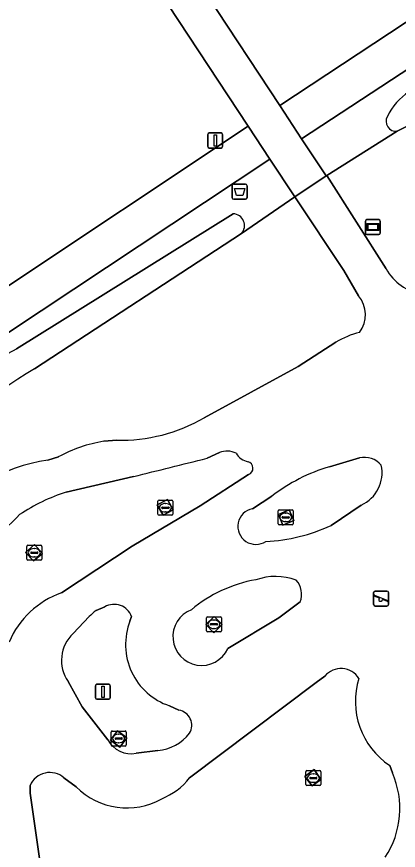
# Model space of a CAD drawing. Extents: x 158352 to 159489, y 383828 to 384603.
# Drawn here: x 158537.9 to 158563.3, y 384206.5 to 384262.1 of the extents above; entities that cross this region are included whole.
import ezdxf

# ---------------------------------------------------------------- set-up
doc = ezdxf.new("R2010")
doc.units = 0
for name, color, linetype in [('IMGEO_Afvalbak', 7, 'Continuous'), ('IMGEO_Fietspad_gesloten', 7, 'Continuous'), ('IMGEO_Groenvoorziening', 7, 'Continuous'), ('IMGEO_Informatiebord', 7, 'Continuous'), ('IMGEO_Kolk', 7, 'Continuous'), ('IMGEO_Lichtmast', 7, 'Continuous'), ('IMGEO_Speelvoorziening', 7, 'Continuous'), ('IMGEO_Voetgangersgebied_gesloten', 7, 'Continuous'), ('IMGEO_Voetgangersgebied_open', 7, 'Continuous'), ('IMGEO_Voetpad_open', 7, 'Continuous'), ('IMGEO_Waterloop', 7, 'Continuous')]:
    doc.layers.add(name, color=color, linetype=linetype)

msp = doc.modelspace()

# ---------------------------------------------------------------- linework, layer by layer
at = {"layer": 'IMGEO_Afvalbak'}
for p, q in [((158552.372, 384250.921), (158553.162, 384250.921)), ((158553.162, 384250.921), (158552.372, 384250.921)), ((158552.272, 384250.021), (158552.272, 384250.821)), ((158552.272, 384250.821), (158552.272, 384250.021)), ((158553.262, 384250.821), (158553.262, 384250.021)), ((158553.262, 384250.021), (158553.262, 384250.821)), ((158553.162, 384249.921), (158552.372, 384249.921)), ((158552.372, 384249.921), (158553.162, 384249.921))]:
    msp.add_line(p, q, dxfattribs=at)
msp.add_lwpolyline([(158552.415, 384250.635), (158553.119, 384250.635), (158552.97, 384250.165), (158552.564, 384250.165), (158552.415, 384250.635)], dxfattribs=at)
for centre, start, end in [((158552.372, 384250.821), 90, 180), ((158552.372, 384250.821), 90, 180), ((158553.162, 384250.821), 0, 90), ((158553.162, 384250.821), 360, 90), ((158552.372, 384250.021), 180, 270), ((158552.372, 384250.021), 180, 270), ((158553.162, 384250.021), 270, 0), ((158553.162, 384250.021), 270, 0)]:
    msp.add_arc(centre, 0.1, start, end, dxfattribs=at)
at = {"layer": 'IMGEO_Fietspad_gesloten'}
for points in [[(158558.58, 384251.5), (158558.536, 384251.47), (158556.449, 384250.068), (158559.707, 384245.168), (158560.703, 384243.491)], [(158562.534, 384245.277), (158558.58, 384251.5)], [(158559.188, 384240.391), (158556.665, 384238.778), (158550.41, 384235.362)], [(158544.57, 384233.864), (158543.713, 384233.79)], [(158540.677, 384232.75), (158539.967, 384232.535)], [(158550.592, 384232.655), (158551.425, 384233.036)], [(158558.766, 384232.088), (158560.765, 384232.682)], [(158541.207, 384230.398), (158545.689, 384231.443)], [(158553.354, 384231.58), (158550.138, 384229.49)], [(158553.618, 384229.294), (158554.906, 384230.13)], [(158550.138, 384229.49), (158545.602, 384226.795), (158540.88, 384223.679)], [(158560.875, 384229.54), (158558.864, 384228.187)], [(158556.809, 384223.083), (158555.385, 384222.024), (158551.974, 384219.968)], [(158543.196, 384222.509), (158543.778, 384222.749)], [(158541.666, 384220.986), (158542.733, 384222.106)], [(158545.562, 384222.106), (158545.454, 384221.81)], [(158557.881, 384217.724), (158558.448, 384218.137)], [(158543.979, 384213.882), (158542.273, 384216.081), (158541.33, 384217.777)], [(158549.434, 384211.35), (158557.881, 384217.724)], [(158548.086, 384216.161), (158548.713, 384215.866)], [(158547.303, 384213.175), (158545.871, 384212.996)], [(158562.776, 384212.188), (158562.955, 384211.692)], [(158539.685, 384204.128), (158538.806, 384210.341), (158538.788, 384210.854)], [(158541.053, 384211.367), (158541.874, 384210.76)]]:
    msp.add_lwpolyline(points, dxfattribs=at)
for centre, radius, start, end in [((158565.514, 384246.977), 3.431, 209.6974, 260.0128), ((158559.193, 384242.23), 1.967, 322.7971, 39.8684), ((158562.096, 384235.583), 5.619, 103.7584, 121.1704), ((158544.849, 384244.91), 11.05, 268.5549, 300.2183), ((158545.295, 384224.219), 9.701, 99.3881, 118.4303), ((158551.93, 384231.814), 1.322, 63.0891, 112.4459), ((158541.613, 384221.376), 11.279, 98.391, 188.686), ((158154.211, 385825.643), 1641.563, 283.796774, 283.973056), ((158553.53, 384233.559), 1.151, 209.4847, 259.7533), ((158561.086, 384231.25), 1.467, 40.0278, 102.6509), ((158553.216, 384231.999), 0.442, 288.2771, 75.6448), ((158562.046, 384220.838), 11.718, 106.254, 127.5392), ((158559.907, 384231.69), 2.358, 294.2421, 12.3518), ((158544.767, 384219.02), 11.922, 107.3715, 124.0219), ((158553.85, 384228.116), 1.2, 101.133, 303.8259), ((158530.361, 384236.161), 10.609, 305.6921, 316.8161), ((158554.021, 384238.516), 11.408, 272.4947, 295.1183), ((158555.173, 384220.715), 4.064, 70.3011, 109.0615), ((158555.418, 384215.548), 9.145, 99.9013, 129.9294), ((158555.414, 384223.582), 1.482, 340.3272, 40.3516), ((158542.833, 384218.105), 5.906, 109.3084, 157.0095), ((158547.061, 384217.601), 6.247, 128.2207, 133.8526), ((158544.404, 384221.69), 1.23, 19.7499, 120.6092), ((158550.233, 384220.769), 1.917, 110.8985, 335.2885), ((158549.47, 384220.244), 4.311, 158.6955, 251.2683), ((158543.353, 384219.187), 2.466, 133.1566, 214.8886), ((158559.528, 384217.228), 1.412, 32.2965, 139.9014), ((158565.597, 384216.45), 5.111, 162.556, 236.5008), ((158548.563, 384214.868), 1.01, 328.6249, 81.4582), ((158547.053, 384216.142), 2.978, 274.813, 322.8045), ((158545.532, 384214.734), 1.771, 208.7673, 281.0464), ((158540.112, 384210.267), 1.448, 49.4401, 156.0832), ((158557.536, 384209.322), 5.915, 326.6061, 23.6188), ((158545.777, 384214.324), 4.714, 292.3964, 320.8789), ((158545.247, 384214.123), 4.764, 224.9154, 299.2215)]:
    msp.add_arc(centre, radius, start, end, dxfattribs=at)
at = {"layer": 'IMGEO_Groenvoorziening'}
for points in [[(158516.49, 384315.194), (158555.444, 384256.156), (158609.849, 384292.047)], [(158514.277, 384229.041), (158536.489, 384243.597), (158553.337, 384254.783), (158530.729, 384289.034)], [(158618.781, 384278.538), (158618.311, 384277.576), (158613.814, 384276.765), (158608.615, 384276.304), (158601.646, 384273.273), (158595.94, 384274.467), (158594.851, 384276.932), (158594.761, 384278.785), (158556.903, 384253.946), (158558.536, 384251.47), (158558.58, 384251.5), (158563.268, 384254.447)], [(158571.309, 384258.436), (158563.268, 384254.447), (158558.58, 384251.5), (158562.534, 384245.277)], [(158552.895, 384247.632), (158556.449, 384250.068), (158554.785, 384252.589), (158537.347, 384241.035), (158534.725, 384239.304)], [(158560.703, 384243.491), (158559.707, 384245.168), (158556.449, 384250.068), (158552.895, 384247.632), (158539.083, 384238.614)], [(158537.898, 384239.95), (158552.344, 384248.955)], [(158550.41, 384235.362), (158556.665, 384238.778), (158559.188, 384240.391)], [(158543.713, 384233.79), (158544.57, 384233.864)], [(158539.967, 384232.535), (158540.677, 384232.75)], [(158551.425, 384233.036), (158550.592, 384232.655)], [(158560.765, 384232.682), (158558.766, 384232.088)], [(158545.689, 384231.443), (158541.207, 384230.398)], [(158550.138, 384229.49), (158553.354, 384231.58)], [(158554.906, 384230.13), (158553.618, 384229.294)], [(158540.88, 384223.679), (158545.602, 384226.795), (158550.138, 384229.49)], [(158558.864, 384228.187), (158560.875, 384229.54)], [(158551.974, 384219.968), (158555.385, 384222.024), (158556.809, 384223.083)], [(158543.778, 384222.749), (158543.196, 384222.509)], [(158542.733, 384222.106), (158541.666, 384220.986)], [(158545.454, 384221.81), (158545.562, 384222.106)], [(158558.448, 384218.137), (158557.881, 384217.724)], [(158541.33, 384217.777), (158542.273, 384216.081), (158543.979, 384213.882)], [(158557.881, 384217.724), (158549.434, 384211.35)], [(158548.713, 384215.866), (158548.086, 384216.161)], [(158545.871, 384212.996), (158547.303, 384213.175)], [(158562.955, 384211.692), (158562.776, 384212.188)], [(158538.788, 384210.854), (158538.806, 384210.341), (158539.685, 384204.128)], [(158541.874, 384210.76), (158541.053, 384211.367)]]:
    msp.add_lwpolyline(points, dxfattribs=at)
for points in [[(158548.331, 384229.223), (158547.666, 384228.854), (158547.275, 384229.543), (158547.961, 384229.916)], [(158555.658, 384228.194), (158555.363, 384228.906), (158556.067, 384229.219), (158556.37, 384228.499)], [(158539.023, 384225.811), (158538.496, 384226.386), (158539.097, 384226.908), (158539.618, 384226.317)], [(158551.061, 384222.112), (158551.602, 384221.579), (158551.051, 384221.017), (158550.511, 384221.568)], [(158545.234, 384214.028), (158544.78, 384213.41), (158544.162, 384213.87), (158544.629, 384214.498)], [(158557.125, 384211.442), (158557.746, 384211.92), (158558.19, 384211.26), (158557.593, 384210.827)]]:
    msp.add_lwpolyline(points, close=True, dxfattribs=at)
for centre, radius, start, end in [((158566.457, 384253.528), 4.291, 124.0306, 153.5086), ((158563.197, 384255.111), 0.668, 150.3006, 276.0906), ((158552.291, 384248.157), 0.8, 319.0105, 86.2108), ((158565.514, 384246.977), 3.431, 209.6974, 260.0128), ((158559.193, 384242.23), 1.967, 322.7971, 39.8684), ((158562.096, 384235.583), 5.619, 103.7584, 121.1704), ((158549.766, 384217.464), 25.425, 117.8241, 167.0176), ((158552.641, 384215.277), 26.99, 120.1548, 163.8364), ((158544.849, 384244.91), 11.05, 268.5549, 300.2183), ((158545.295, 384224.219), 9.701, 99.3881, 118.4303), ((158551.93, 384231.814), 1.322, 63.0891, 112.4459), ((158541.613, 384221.376), 11.279, 98.391, 188.686), ((158154.211, 385825.643), 1641.563, 283.796774, 283.973056), ((158553.53, 384233.559), 1.151, 209.4847, 259.7533), ((158561.086, 384231.25), 1.467, 40.0278, 102.6509), ((158553.216, 384231.999), 0.442, 288.2771, 75.6448), ((158562.046, 384220.838), 11.718, 106.254, 127.5392), ((158559.907, 384231.69), 2.358, 294.2421, 12.3518), ((158544.767, 384219.02), 11.922, 107.3715, 124.0219), ((158553.85, 384228.116), 1.2, 101.133, 303.8259), ((158530.361, 384236.161), 10.609, 305.6921, 316.8161), ((158554.021, 384238.516), 11.408, 272.4947, 295.1183), ((158555.173, 384220.715), 4.064, 70.3011, 109.0615), ((158555.418, 384215.548), 9.145, 99.9013, 129.9294), ((158555.414, 384223.582), 1.482, 340.3272, 40.3516), ((158542.833, 384218.105), 5.906, 109.3084, 157.0095), ((158547.061, 384217.601), 6.247, 128.2207, 133.8526), ((158544.404, 384221.69), 1.23, 19.7499, 120.6092), ((158550.233, 384220.769), 1.917, 110.8985, 335.2885), ((158549.47, 384220.244), 4.311, 158.6955, 251.2683), ((158543.353, 384219.187), 2.466, 133.1566, 214.8886), ((158559.528, 384217.228), 1.412, 32.2965, 139.9014), ((158565.597, 384216.45), 5.111, 162.556, 236.5008), ((158548.563, 384214.868), 1.01, 328.6249, 81.4582), ((158547.053, 384216.142), 2.978, 274.813, 322.8045), ((158545.532, 384214.734), 1.771, 208.7673, 281.0464), ((158540.112, 384210.267), 1.448, 49.4401, 156.0832), ((158557.536, 384209.322), 5.915, 326.6061, 23.6188), ((158545.777, 384214.324), 4.714, 292.3964, 320.8789), ((158545.247, 384214.123), 4.764, 224.9154, 299.2215)]:
    msp.add_arc(centre, radius, start, end, dxfattribs=at)
at = {"layer": 'IMGEO_Informatiebord'}
for p, q in [((158561.156, 384247.659), (158561.156, 384248.459)), ((158561.156, 384248.459), (158561.156, 384247.659)), ((158561.256, 384248.559), (158562.046, 384248.559)), ((158562.046, 384248.559), (158561.256, 384248.559)), ((158562.146, 384248.459), (158562.146, 384247.659)), ((158562.146, 384247.659), (158562.146, 384248.459)), ((158562.046, 384247.559), (158561.256, 384247.559)), ((158561.256, 384247.559), (158562.046, 384247.559))]:
    msp.add_line(p, q, dxfattribs=at)
for points in [[(158561.257, 384248.291), (158562.045, 384248.291), (158562.045, 384247.827), (158561.257, 384247.827), (158561.257, 384248.291)], [(158561.322, 384248.226), (158561.322, 384247.892), (158561.98, 384247.892), (158561.98, 384248.226), (158561.322, 384248.226)]]:
    msp.add_lwpolyline(points, dxfattribs=at)
for centre, start, end in [((158561.256, 384248.459), 90, 180), ((158561.256, 384248.459), 90, 180), ((158562.046, 384248.459), 0, 90), ((158562.046, 384248.459), 360, 90), ((158561.256, 384247.659), 180, 270), ((158561.256, 384247.659), 180, 270), ((158562.046, 384247.659), 270, 0), ((158562.046, 384247.659), 270, 0)]:
    msp.add_arc(centre, 0.1, start, end, dxfattribs=at)
at = {"layer": 'IMGEO_Kolk'}
for p, q in [((158547.318, 384228.935), (158547.318, 384229.787)), ((158547.393, 384229.861), (158548.245, 384229.861)), ((158548.319, 384229.787), (158548.319, 384228.935)), ((158547.577, 384229.355), (158547.577, 384229.367)), ((158548.015, 384229.318), (158547.617, 384229.318)), ((158547.62, 384229.404), (158548.018, 384229.404)), ((158547.806, 384229.641), (158547.831, 384229.641)), ((158548.061, 384229.367), (158548.061, 384229.355)), ((158555.413, 384229.218), (158556.265, 384229.218)), ((158548.245, 384228.861), (158547.393, 384228.861)), ((158547.829, 384229.081), (158547.804, 384229.081)), ((158555.338, 384228.292), (158555.338, 384229.144)), ((158555.597, 384228.712), (158555.597, 384228.724)), ((158556.035, 384228.675), (158555.637, 384228.675)), ((158555.64, 384228.761), (158556.038, 384228.761)), ((158555.826, 384228.998), (158555.851, 384228.998)), ((158556.081, 384228.724), (158556.081, 384228.712)), ((158556.339, 384229.144), (158556.339, 384228.292)), ((158556.265, 384228.218), (158555.413, 384228.218)), ((158555.849, 384228.438), (158555.824, 384228.438)), ((158538.575, 384225.932), (158538.575, 384226.784)), ((158538.65, 384226.858), (158539.502, 384226.858)), ((158538.877, 384226.401), (158539.275, 384226.401)), ((158539.063, 384226.638), (158539.088, 384226.638)), ((158539.576, 384226.784), (158539.576, 384225.932)), ((158539.502, 384225.858), (158538.65, 384225.858)), ((158538.834, 384226.352), (158538.834, 384226.364)), ((158539.272, 384226.315), (158538.874, 384226.315)), ((158539.086, 384226.078), (158539.061, 384226.078)), ((158539.318, 384226.364), (158539.318, 384226.352)), ((158550.555, 384221.166), (158550.555, 384222.018)), ((158550.63, 384222.092), (158551.482, 384222.092)), ((158551.556, 384222.018), (158551.556, 384221.166)), ((158550.814, 384221.586), (158550.814, 384221.598)), ((158551.252, 384221.549), (158550.854, 384221.549)), ((158550.857, 384221.635), (158551.255, 384221.635)), ((158551.043, 384221.872), (158551.068, 384221.872)), ((158551.298, 384221.598), (158551.298, 384221.586)), ((158551.482, 384221.092), (158550.63, 384221.092)), ((158551.066, 384221.312), (158551.041, 384221.312)), ((158544.198, 384213.555), (158544.198, 384214.407)), ((158544.273, 384214.481), (158545.125, 384214.481)), ((158544.686, 384214.261), (158544.711, 384214.261)), ((158545.199, 384214.407), (158545.199, 384213.555)), ((158544.457, 384213.975), (158544.457, 384213.987)), ((158544.895, 384213.938), (158544.497, 384213.938)), ((158544.5, 384214.024), (158544.898, 384214.024)), ((158544.709, 384213.701), (158544.684, 384213.701)), ((158544.941, 384213.987), (158544.941, 384213.975)), ((158545.125, 384213.481), (158544.273, 384213.481)), ((158557.181, 384210.914), (158557.181, 384211.766)), ((158557.256, 384211.84), (158558.108, 384211.84)), ((158557.669, 384211.62), (158557.694, 384211.62)), ((158558.182, 384211.766), (158558.182, 384210.914)), ((158558.108, 384210.84), (158557.256, 384210.84)), ((158557.44, 384211.334), (158557.44, 384211.346)), ((158557.878, 384211.297), (158557.48, 384211.297)), ((158557.483, 384211.383), (158557.881, 384211.383)), ((158557.692, 384211.06), (158557.667, 384211.06)), ((158557.924, 384211.346), (158557.924, 384211.334))]:
    msp.add_line(p, q, dxfattribs=at)
for points in [[(158547.318, 384228.935), (158547.318, 384229.787)], [(158547.393, 384229.861), (158548.245, 384229.861)], [(158548.319, 384229.787), (158548.319, 384228.935)], [(158555.413, 384229.218), (158556.265, 384229.218)], [(158548.245, 384228.861), (158547.393, 384228.861)], [(158555.338, 384228.292), (158555.338, 384229.144)], [(158556.339, 384229.144), (158556.339, 384228.292)], [(158556.265, 384228.218), (158555.413, 384228.218)], [(158538.575, 384225.932), (158538.575, 384226.784)], [(158538.65, 384226.858), (158539.502, 384226.858)], [(158539.576, 384226.784), (158539.576, 384225.932)], [(158539.502, 384225.858), (158538.65, 384225.858)], [(158550.555, 384221.166), (158550.555, 384222.018)], [(158550.63, 384222.092), (158551.482, 384222.092)], [(158551.556, 384222.018), (158551.556, 384221.166)], [(158551.482, 384221.092), (158550.63, 384221.092)], [(158544.198, 384213.555), (158544.198, 384214.407)], [(158544.273, 384214.481), (158545.125, 384214.481)], [(158545.199, 384214.407), (158545.199, 384213.555)], [(158545.125, 384213.481), (158544.273, 384213.481)], [(158557.181, 384210.914), (158557.181, 384211.766)], [(158557.256, 384211.84), (158558.108, 384211.84)], [(158558.182, 384211.766), (158558.182, 384210.914)], [(158558.108, 384210.84), (158557.256, 384210.84)]]:
    msp.add_lwpolyline(points, dxfattribs=at)
for centre, radius, start, end in [((158547.395, 384229.785), 0.0765, 91.552, 178.448), ((158547.395, 384229.785), 0.0765, 91.552, 178.448), ((158548.243, 384229.785), 0.0765, 1.552, 88.448), ((158548.243, 384229.785), 0.0765, 1.552, 88.448), ((158547.617, 384229.364), 0.0403, 85.8775, 175.7526), ((158547.614, 384229.354), 0.0366, 178.938, 274.7102), ((158548.018, 384229.361), 0.043, 264.8664, 352.4533), ((158548.022, 384229.366), 0.0386, 1.7309, 96.639), ((158555.415, 384229.142), 0.0765, 91.552, 178.448), ((158555.415, 384229.142), 0.0765, 91.552, 178.448), ((158556.263, 384229.142), 0.0765, 1.552, 88.448), ((158556.263, 384229.142), 0.0765, 1.552, 88.448), ((158547.395, 384228.937), 0.0765, 181.552, 268.448), ((158547.395, 384228.937), 0.0765, 181.552, 268.448), ((158548.243, 384228.937), 0.0765, 271.552, 358.448), ((158548.243, 384228.937), 0.0765, 271.552, 358.448), ((158555.637, 384228.721), 0.0403, 85.8775, 175.7526), ((158555.634, 384228.711), 0.0366, 178.938, 274.7102), ((158556.038, 384228.718), 0.043, 264.8664, 352.4533), ((158556.042, 384228.723), 0.0386, 1.7309, 96.639), ((158555.415, 384228.294), 0.0765, 181.552, 268.448), ((158555.415, 384228.294), 0.0765, 181.552, 268.448), ((158556.263, 384228.294), 0.0765, 271.552, 358.448), ((158556.263, 384228.294), 0.0765, 271.552, 358.448), ((158538.652, 384226.782), 0.0765, 91.552, 178.448), ((158538.652, 384226.782), 0.0765, 91.552, 178.448), ((158538.874, 384226.361), 0.0403, 85.8775, 175.7526), ((158539.279, 384226.363), 0.0386, 1.7309, 96.639), ((158539.5, 384226.782), 0.0765, 1.552, 88.448), ((158539.5, 384226.782), 0.0765, 1.552, 88.448), ((158538.652, 384225.934), 0.0765, 181.552, 268.448), ((158538.652, 384225.934), 0.0765, 181.552, 268.448), ((158538.871, 384226.351), 0.0366, 178.938, 274.7102), ((158539.275, 384226.358), 0.043, 264.8664, 352.4533), ((158539.5, 384225.934), 0.0765, 271.552, 358.448), ((158539.5, 384225.934), 0.0765, 271.552, 358.448), ((158550.632, 384222.016), 0.0765, 91.552, 178.448), ((158550.632, 384222.016), 0.0765, 91.552, 178.448), ((158551.48, 384222.016), 0.0765, 1.552, 88.448), ((158551.48, 384222.016), 0.0765, 1.552, 88.448), ((158550.854, 384221.595), 0.0403, 85.8775, 175.7526), ((158550.851, 384221.585), 0.0366, 178.938, 274.7102), ((158551.255, 384221.592), 0.043, 264.8664, 352.4533), ((158551.259, 384221.597), 0.0386, 1.7309, 96.639), ((158550.632, 384221.168), 0.0765, 181.552, 268.448), ((158550.632, 384221.168), 0.0765, 181.552, 268.448), ((158551.48, 384221.168), 0.0765, 271.552, 358.448), ((158551.48, 384221.168), 0.0765, 271.552, 358.448), ((158544.275, 384214.405), 0.0765, 91.552, 178.448), ((158544.275, 384214.405), 0.0765, 91.552, 178.448), ((158545.123, 384214.405), 0.0765, 1.552, 88.448), ((158545.123, 384214.405), 0.0765, 1.552, 88.448), ((158544.497, 384213.984), 0.0403, 85.8775, 175.7526), ((158544.494, 384213.974), 0.0366, 178.938, 274.7102), ((158544.898, 384213.981), 0.043, 264.8664, 352.4533), ((158544.902, 384213.986), 0.0386, 1.7309, 96.639), ((158544.275, 384213.557), 0.0765, 181.552, 268.448), ((158544.275, 384213.557), 0.0765, 181.552, 268.448), ((158545.123, 384213.557), 0.0765, 271.552, 358.448), ((158545.123, 384213.557), 0.0765, 271.552, 358.448), ((158557.258, 384211.764), 0.0765, 91.552, 178.448), ((158557.258, 384211.764), 0.0765, 91.552, 178.448), ((158558.106, 384211.764), 0.0765, 1.552, 88.448), ((158558.106, 384211.764), 0.0765, 1.552, 88.448), ((158557.258, 384210.916), 0.0765, 181.552, 268.448), ((158557.258, 384210.916), 0.0765, 181.552, 268.448), ((158557.48, 384211.343), 0.0403, 85.8775, 175.7526), ((158557.477, 384211.333), 0.0366, 178.938, 274.7102), ((158557.881, 384211.34), 0.043, 264.8664, 352.4533), ((158557.885, 384211.345), 0.0386, 1.7309, 96.639), ((158558.106, 384210.916), 0.0765, 271.552, 358.448), ((158558.106, 384210.916), 0.0765, 271.552, 358.448)]:
    msp.add_arc(centre, radius, start, end, dxfattribs=at)
for centre, major_axis, ratio, start_param, end_param in [((158547.805, 384229.361), (-0.387, 0.002), 0.722429, 4.712389, 7.853982), ((158547.83, 384229.361), (-0.39, 0.002), 0.717154, 1.570796, 4.712389), ((158555.825, 384228.718), (-0.387, 0.002), 0.722429, 4.712389, 7.853982), ((158555.85, 384228.718), (-0.39, 0.002), 0.717154, 1.570796, 4.712389), ((158539.062, 384226.358), (-0.387, 0.002), 0.722429, 4.712389, 7.853982), ((158539.087, 384226.358), (-0.39, 0.002), 0.717154, 1.570796, 4.712389), ((158551.042, 384221.592), (-0.387, 0.002), 0.722429, 4.712389, 7.853982), ((158551.067, 384221.592), (-0.39, 0.002), 0.717154, 1.570796, 4.712389), ((158544.685, 384213.981), (-0.387, 0.002), 0.722429, 4.712389, 7.853982), ((158544.71, 384213.981), (-0.39, 0.002), 0.717154, 1.570796, 4.712389), ((158557.668, 384211.34), (-0.387, 0.002), 0.722429, 4.712389, 7.853982), ((158557.693, 384211.34), (-0.39, 0.002), 0.717154, 1.570796, 4.712389)]:
    msp.add_ellipse(centre, major_axis=major_axis, ratio=ratio, start_param=start_param, end_param=end_param, dxfattribs=at)
at = {"layer": 'IMGEO_Lichtmast'}
for p, q in [((158550.645, 384253.433), (158550.645, 384254.233)), ((158550.645, 384254.233), (158550.645, 384253.433)), ((158550.745, 384254.333), (158551.535, 384254.333)), ((158551.535, 384254.333), (158550.745, 384254.333)), ((158551.635, 384254.233), (158551.635, 384253.433)), ((158551.635, 384253.433), (158551.635, 384254.233)), ((158551.535, 384253.333), (158550.745, 384253.333)), ((158550.745, 384253.333), (158551.535, 384253.333)), ((158543.252, 384217.593), (158544.042, 384217.593)), ((158544.042, 384217.593), (158543.252, 384217.593)), ((158543.152, 384216.693), (158543.152, 384217.493)), ((158543.152, 384217.493), (158543.152, 384216.693)), ((158544.142, 384217.493), (158544.142, 384216.693)), ((158544.142, 384216.693), (158544.142, 384217.493)), ((158544.042, 384216.593), (158543.252, 384216.593)), ((158543.252, 384216.593), (158544.042, 384216.593))]:
    msp.add_line(p, q, dxfattribs=at)
for points in [[(158551.065, 384254.208), (158551.215, 384254.208), (158551.215, 384253.458), (158551.065, 384253.458), (158551.065, 384254.208)], [(158543.572, 384217.468), (158543.722, 384217.468), (158543.722, 384216.718), (158543.572, 384216.718), (158543.572, 384217.468)]]:
    msp.add_lwpolyline(points, dxfattribs=at)
for centre, start, end in [((158550.745, 384254.233), 90, 180), ((158550.745, 384254.233), 90, 180), ((158551.535, 384254.233), 0, 90), ((158551.535, 384254.233), 360, 90), ((158550.745, 384253.433), 180, 270), ((158550.745, 384253.433), 180, 270), ((158551.535, 384253.433), 270, 0), ((158551.535, 384253.433), 270, 0), ((158543.252, 384217.493), 90, 180), ((158543.252, 384217.493), 90, 180), ((158544.042, 384217.493), 0, 90), ((158544.042, 384217.493), 360, 90), ((158543.252, 384216.693), 180, 270), ((158543.252, 384216.693), 180, 270), ((158544.042, 384216.693), 270, 0), ((158544.042, 384216.693), 270, 0)]:
    msp.add_arc(centre, 0.1, start, end, dxfattribs=at)
at = {"layer": 'IMGEO_Speelvoorziening'}
for p, q in [((158561.702, 384222.906), (158561.702, 384223.706)), ((158561.702, 384223.706), (158561.702, 384222.906)), ((158561.802, 384223.806), (158562.592, 384223.806)), ((158562.592, 384223.806), (158561.802, 384223.806)), ((158562.692, 384223.706), (158562.692, 384222.906)), ((158562.692, 384222.906), (158562.692, 384223.706)), ((158562.085, 384223.334), (158561.746, 384223.471)), ((158561.771, 384223.531), (158562.647, 384223.178)), ((158562.623, 384223.118), (158562.283, 384223.255)), ((158562.592, 384222.806), (158561.802, 384222.806)), ((158561.802, 384222.806), (158562.592, 384222.806))]:
    msp.add_line(p, q, dxfattribs=at)
for centre, radius, start, end in [((158561.802, 384223.706), 0.1, 90, 180), ((158561.802, 384223.706), 0.1, 90, 180), ((158562.592, 384223.706), 0.1, 0, 90), ((158562.592, 384223.706), 0.1, 360, 90), ((158561.759, 384223.501), 0.0327, 68.078, 248.078), ((158562.164, 384223.244), 0.12, 130.9928, 5.1632), ((158562.635, 384223.148), 0.0327, 248.078, 68.078), ((158561.802, 384222.906), 0.1, 180, 270), ((158561.802, 384222.906), 0.1, 180, 270), ((158562.592, 384222.906), 0.1, 270, 0), ((158562.592, 384222.906), 0.1, 270, 0)]:
    msp.add_arc(centre, radius, start, end, dxfattribs=at)
at = {"layer": 'IMGEO_Voetgangersgebied_gesloten'}
for points in [[(158609.849, 384292.047), (158555.444, 384256.156), (158556.903, 384253.946), (158594.761, 384278.785)], [(158534.725, 384239.304), (158537.347, 384241.035), (158554.785, 384252.589), (158553.337, 384254.783), (158536.489, 384243.597), (158514.277, 384229.041)]]:
    msp.add_lwpolyline(points, dxfattribs=at)
at = {"layer": 'IMGEO_Voetgangersgebied_open'}
msp.add_lwpolyline([(158516.49, 384315.194), (158515.315, 384316.974), (158513.764, 384319.326), (158513.57, 384319.62), (158511.475, 384318.203), (158511.655, 384317.93), (158529.889, 384290.306), (158530.729, 384289.034), (158553.337, 384254.783), (158554.785, 384252.589), (158556.449, 384250.068), (158558.536, 384251.47), (158556.903, 384253.946), (158555.444, 384256.156)], close=True, dxfattribs=at)
at = {"layer": 'IMGEO_Voetpad_open'}
for points in [[(158548.331, 384229.223), (158547.961, 384229.916), (158547.275, 384229.543), (158547.666, 384228.854)], [(158555.658, 384228.194), (158556.37, 384228.499), (158556.067, 384229.219), (158555.363, 384228.906)], [(158539.023, 384225.811), (158539.618, 384226.317), (158539.097, 384226.908), (158538.496, 384226.386)], [(158551.061, 384222.112), (158550.511, 384221.568), (158551.051, 384221.017), (158551.602, 384221.579)], [(158545.234, 384214.028), (158544.629, 384214.498), (158544.162, 384213.87), (158544.78, 384213.41)], [(158557.125, 384211.442), (158557.593, 384210.827), (158558.19, 384211.26), (158557.746, 384211.92)]]:
    msp.add_lwpolyline(points, close=True, dxfattribs=at)
at = {"layer": 'IMGEO_Waterloop'}
for points in [[(158563.268, 384254.447), (158571.309, 384258.436)], [(158552.344, 384248.955), (158537.898, 384239.95)], [(158539.083, 384238.614), (158552.895, 384247.632)]]:
    msp.add_lwpolyline(points, dxfattribs=at)
for centre, radius, start, end in [((158566.457, 384253.528), 4.291, 124.0306, 153.5086), ((158563.197, 384255.111), 0.668, 150.3006, 276.0906), ((158552.291, 384248.157), 0.8, 319.0105, 86.2108), ((158549.766, 384217.464), 25.425, 117.8241, 167.0176), ((158552.641, 384215.277), 26.99, 120.1548, 163.8364)]:
    msp.add_arc(centre, radius, start, end, dxfattribs=at)

doc.saveas('drawing.dxf')
